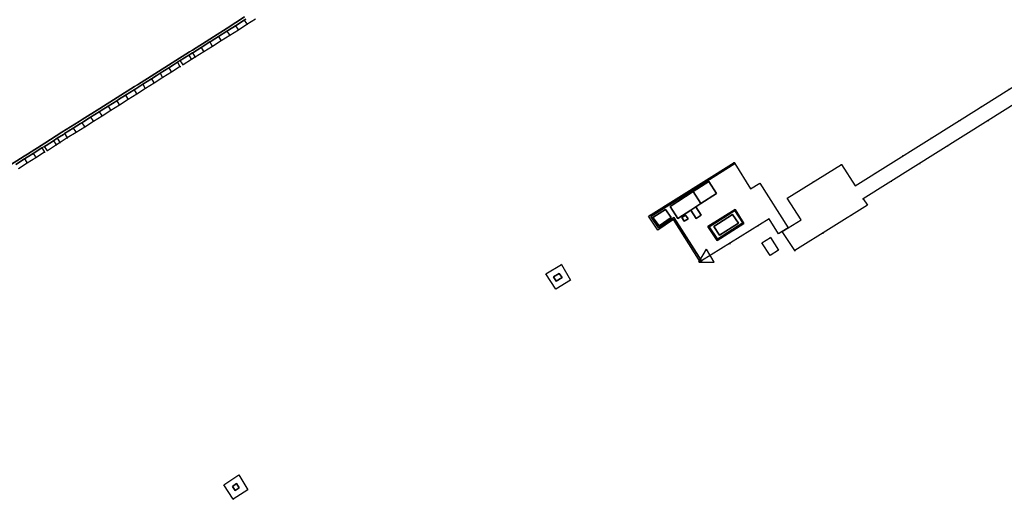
# Model space of a CAD drawing. Header units: metres. Extents: x 174791 to 179073, y 406431 to 409043.
# Tile 286 of 314: x 178170 to 178362, y 408176 to 408270. Entities that reach past the tile are written whole.
import ezdxf

# ---------------------------------------------------------------- set-up
doc = ezdxf.new("R2010")
doc.units = ezdxf.units.M
doc.linetypes.add('DOT', pattern=[6.35, 0, -6.35])
doc.layers.get('0').update_dxf_attribs({"color": 254})
for name, color, linetype in [('meetpunt_NAP-meting', 254, 'Continuous'), ('panden', 254, 'Continuous'), ('terreindeelbegroeid', 254, 'DOT'), ('terreindeelonbegroeid', 254, 'DOT'), ('wegdeel_molgoot', 254, 'Continuous'), ('wegdeel_opstelplaats', 254, 'Continuous'), ('wegdeel_rijbaan', 254, 'Continuous'), ('wegdeel_start_landingsbaan', 254, 'Continuous'), ('wegdeel_voetpad', 254, 'Continuous'), ('weginrichtingselement_voeg_vliegtuigverharding', 254, 'Continuous')]:
    doc.layers.add(name, color=color, linetype=linetype)
doc.styles.add('MONOTXT', font='monotxt', dxfattribs={"height": 0.2})

# ---------------------------------------------------------------- blocks, each defined once
blk = doc.blocks.new('092')
at = {"color": 0, "linetype": 'Continuous'}
for p, q in [((-1.5, -0.862), (0, 1.732)), ((1.5, -0.862), (0, 1.732)), ((-1.5, -0.862), (1.5, -0.862))]:
    blk.add_line(p, q, dxfattribs=at)
at = {"color": 0, "linetype": 'Continuous', "style": 'MONOTXT', "width": 0.76}
blk.add_attdef('TAG00', (2, 3), '', height=2.5, dxfattribs=at)

msp = doc.modelspace()

# ---------------------------------------------------------------- linework, layer by layer
at = {"layer": 'panden'}
msp.add_polyline3d([(178300.939, 408236.133, 0), (178303.966, 408238.099, 0), (178305.493, 408235.746, 0), (178302.465, 408233.781, 0)], close=True, dxfattribs=at)
at = {"layer": 'terreindeelbegroeid'}
for points in [[(178395.248, 408276.706, 0), (178352.786, 408250, 0), (178332.458, 408237.215, 0), (178329.818, 408241.422, 0), (178319.233, 408234.813, 0), (178321.957, 408230.643, 0), (178319.437, 408229.064, 0), (178313.916, 408237.768, 0), (178312.112, 408236.672, 0), (178309.05, 408241.578, 0), (178308.929, 408241.772, 0), (178292.275, 408231.32, 0), (178294.061, 408228.6, 0), (178297.095, 408230.678, 0), (178302.337, 408222.44, 0), (178302.583, 408222.593, 0), (178315.769, 408230.784, 0), (178317.559, 408227.887, 0), (178318.244, 408228.317, 0), (178320.741, 408224.637, 0), (178334.911, 408233.44, 0), (178334.065, 408234.709, 0), (178358.396, 408250, 0), (178396.766, 408274.115, 0)], [(178169.587, 408240.567, 0), (178171.277, 408241.638, 0), (178172.966, 408242.709, 0), (178174.656, 408243.78, 0), (178175.2, 408244.083, 0), (178176.948, 408245.198, 0), (178177.668, 408245.662, 0), (178179.086, 408246.565, 0), (178180.777, 408247.635, 0), (178182.469, 408248.705, 0), (178184.16, 408249.775, 0), (178185.852, 408250.844, 0), (178187.543, 408251.914, 0), (178189.234, 408252.984, 0), (178190.926, 408254.054, 0), (178192.617, 408255.124, 0), (178194.309, 408256.194, 0), (178196, 408257.263, 0), (178197.691, 408258.333, 0), (178199.383, 408259.403, 0), (178201.074, 408260.473, 0), (178201.61, 408260.804, 0), (178203.274, 408261.859, 0), (178203.998, 408262.305, 0), (178205.676, 408263.366, 0), (178207.354, 408264.427, 0), (178209.032, 408265.487, 0), (178210.71, 408266.548, 0), (178212.388, 408267.609, 0), (178214.066, 408268.67, 0), (178215.745, 408269.731, 0)]]:
    msp.add_polyline3d(points, dxfattribs=at)
for points in [[(178315.936, 408223.642, 0), (178317.594, 408224.707, 0), (178315.976, 408227.185, 0), (178314.324, 408226.129, 0)], [(178272.29, 408220.076, 0), (178274.199, 408217.086, 0), (178277.047, 408218.861, 0), (178275.296, 408221.883, 0)], [(178209.543, 408178.99, 0), (178211.386, 408176.142, 0), (178214.25, 408178.003, 0), (178212.495, 408180.91, 0)]]:
    msp.add_polyline3d(points, close=True, dxfattribs=at)
at = {"layer": 'terreindeelonbegroeid'}
for points in [[(178201.61, 408260.804, 0), (178201.074, 408260.473, 0), (178200.96, 408260.654, 0), (178200.539, 408261.318, 0), (178201.075, 408261.649, 0), (178201.493, 408260.989, 0)], [(178175.2, 408244.083, 0), (178174.656, 408243.78, 0), (178174.56, 408243.931, 0), (178174.121, 408244.625, 0), (178174.662, 408244.926, 0), (178175.085, 408244.264, 0)]]:
    msp.add_polyline3d(points, close=True, dxfattribs=at)
at = {"layer": 'wegdeel_molgoot'}
for points in [[(178167.324, 408240.889, 0), (178170.679, 408243.015, 0), (178171.324, 408243.41, 0), (178174.685, 408245.54, 0), (178178.046, 408247.669, 0), (178181.407, 408249.798, 0), (178182.006, 408250.183, 0), (178185.384, 408252.32, 0), (178188.765, 408254.459, 0), (178192.143, 408256.596, 0), (178192.761, 408256.944, 0), (178196.128, 408259.085, 0), (178199.495, 408261.225, 0), (178202.862, 408263.366, 0), (178203.446, 408263.706, 0), (178206.825, 408265.854, 0), (178210.2, 408268, 0), (178213.579, 408270.148, 0)], [(178213.852, 408269.717, 0), (178213.532, 408269.515, 0), (178211.854, 408268.454, 0), (178210.467, 408267.578, 0), (178210.176, 408267.394, 0), (178208.498, 408266.333, 0), (178207.086, 408265.44, 0), (178206.82, 408265.272, 0), (178205.142, 408264.211, 0), (178203.702, 408263.301, 0), (178203.464, 408263.15, 0), (178203.129, 408262.944, 0), (178202.739, 408262.704, 0), (178201.075, 408261.649, 0), (178200.539, 408261.318, 0), (178199.752, 408260.82, 0), (178198.848, 408260.248, 0), (178197.157, 408259.178, 0), (178196.38, 408258.687, 0), (178195.465, 408258.109, 0), (178193.774, 408257.039, 0), (178193.008, 408256.554, 0), (178192.409, 408256.175, 0), (178192.083, 408255.969, 0), (178190.391, 408254.899, 0), (178189.031, 408254.038, 0), (178188.7, 408253.829, 0), (178187.008, 408252.759, 0), (178185.65, 408251.9, 0), (178185.317, 408251.69, 0), (178183.626, 408250.62, 0), (178182.272, 408249.763, 0), (178181.934, 408249.55, 0), (178181.67, 408249.383, 0), (178180.243, 408248.48, 0), (178178.551, 408247.41, 0), (178178.31, 408247.256, 0), (178177.131, 408246.502, 0), (178176.41, 408246.041, 0), (178174.957, 408245.114, 0), (178174.662, 408244.926, 0), (178174.121, 408244.625, 0), (178172.431, 408243.554, 0), (178171.576, 408243.012, 0), (178170.938, 408242.607, 0), (178170.741, 408242.483, 0), (178169.051, 408241.412, 0)]]:
    msp.add_polyline3d(points, dxfattribs=at)
msp.add_polyline3d([(178309.05, 408241.578, 0), (178292.674, 408231.277, 0), (178294.178, 408229.069, 0), (178297.2, 408231.064, 0), (178302.583, 408222.593, 0), (178302.337, 408222.44, 0), (178297.095, 408230.678, 0), (178294.061, 408228.6, 0), (178292.275, 408231.32, 0), (178308.929, 408241.772, 0)], close=True, dxfattribs=at)
at = {"layer": 'wegdeel_opstelplaats'}
for points in [[(178305.632, 408226.598, 0), (178303.795, 408229.328, 0), (178309.142, 408232.636, 0), (178310.816, 408229.92, 0)], [(178304.036, 408229.252, 0), (178305.661, 408226.837, 0), (178310.592, 408229.997, 0), (178309.083, 408232.431, 0)], [(178304.036, 408229.252, 0), (178309.083, 408232.431, 0), (178310.592, 408229.997, 0), (178305.661, 408226.837, 0)], [(178306.103, 408227.614, 0), (178309.759, 408229.956, 0), (178308.619, 408231.669, 0), (178304.946, 408229.334, 0)], [(178306.103, 408227.614, 0), (178304.946, 408229.334, 0), (178308.619, 408231.669, 0), (178309.759, 408229.956, 0)], [(178315.936, 408223.642, 0), (178314.324, 408226.129, 0), (178315.976, 408227.185, 0), (178317.594, 408224.707, 0)], [(178274.274, 408218.654, 0), (178273.774, 408219.49, 0), (178274.86, 408220.171, 0), (178275.407, 408219.355, 0)], [(178212.043, 408179.204, 0), (178212.572, 408178.362, 0), (178211.744, 408177.83, 0), (178211.221, 408178.661, 0)]]:
    msp.add_polyline3d(points, close=True, dxfattribs=at)
at = {"layer": 'wegdeel_rijbaan'}
for points in [[(178400.677, 408273.099, 0), (178396.766, 408274.115, 0), (178358.396, 408250, 0), (178334.065, 408234.709, 0), (178334.911, 408233.44, 0), (178320.741, 408224.637, 0), (178318.244, 408228.317, 0), (178319.437, 408229.064, 0), (178321.957, 408230.643, 0), (178319.233, 408234.813, 0), (178329.818, 408241.422, 0), (178332.458, 408237.215, 0), (178352.786, 408250, 0), (178395.248, 408276.706, 0), (178396.085, 408280.415, 0)], [(178201.074, 408260.473, 0), (178199.383, 408259.403, 0), (178197.691, 408258.333, 0), (178196, 408257.263, 0), (178194.309, 408256.194, 0), (178192.617, 408255.124, 0), (178190.926, 408254.054, 0), (178189.234, 408252.984, 0), (178187.543, 408251.914, 0), (178185.852, 408250.844, 0), (178184.16, 408249.775, 0), (178182.469, 408248.705, 0), (178180.777, 408247.635, 0), (178179.086, 408246.565, 0), (178177.668, 408245.662, 0), (178176.948, 408245.198, 0), (178175.2, 408244.083, 0), (178175.085, 408244.264, 0), (178174.662, 408244.926, 0), (178174.957, 408245.114, 0), (178176.41, 408246.041, 0), (178177.131, 408246.502, 0), (178178.31, 408247.256, 0), (178178.551, 408247.41, 0), (178180.243, 408248.48, 0), (178181.67, 408249.383, 0), (178181.934, 408249.55, 0), (178182.272, 408249.763, 0), (178183.626, 408250.62, 0), (178185.317, 408251.69, 0), (178185.65, 408251.9, 0), (178187.008, 408252.759, 0), (178188.7, 408253.829, 0), (178189.031, 408254.038, 0), (178190.391, 408254.899, 0), (178192.083, 408255.969, 0), (178192.409, 408256.175, 0), (178193.008, 408256.554, 0), (178193.774, 408257.039, 0), (178195.465, 408258.109, 0), (178196.38, 408258.687, 0), (178197.157, 408259.178, 0), (178198.848, 408260.248, 0), (178199.752, 408260.82, 0), (178200.539, 408261.318, 0), (178200.96, 408260.654, 0)], [(178302.465, 408233.781, 0), (178301.444, 408233.121, 0), (178300.472, 408232.492, 0), (178297.99, 408230.887, 0), (178296.442, 408233.226, 0), (178300.939, 408236.133, 0)], [(178300.472, 408232.492, 0), (178301.444, 408233.121, 0), (178302.507, 408231.527, 0), (178301.507, 408230.899, 0)], [(178294.326, 408229.456, 0), (178293.114, 408231.057, 0), (178295.577, 408232.651, 0), (178296.678, 408231.073, 0)], [(178299.178, 408230.354, 0), (178298.708, 408231.062, 0), (178299.45, 408231.541, 0), (178299.953, 408230.809, 0)]]:
    msp.add_polyline3d(points, close=True, dxfattribs=at)
for points in [[(178215.745, 408269.731, 0), (178214.066, 408268.67, 0), (178212.388, 408267.609, 0), (178210.71, 408266.548, 0), (178209.032, 408265.487, 0), (178207.354, 408264.427, 0), (178205.676, 408263.366, 0), (178203.998, 408262.305, 0), (178203.274, 408261.859, 0), (178201.61, 408260.804, 0), (178201.493, 408260.989, 0), (178201.075, 408261.649, 0), (178202.739, 408262.704, 0), (178203.129, 408262.944, 0), (178203.464, 408263.15, 0), (178203.702, 408263.301, 0), (178205.142, 408264.211, 0), (178206.82, 408265.272, 0), (178207.086, 408265.44, 0), (178208.498, 408266.333, 0), (178210.176, 408267.394, 0), (178210.467, 408267.578, 0), (178211.854, 408268.454, 0), (178213.532, 408269.515, 0), (178213.852, 408269.717, 0)], [(178169.051, 408241.412, 0), (178170.741, 408242.483, 0), (178170.938, 408242.607, 0), (178171.576, 408243.012, 0), (178172.431, 408243.554, 0), (178174.121, 408244.625, 0), (178174.56, 408243.931, 0), (178174.656, 408243.78, 0), (178172.966, 408242.709, 0), (178171.277, 408241.638, 0), (178169.587, 408240.567, 0)]]:
    msp.add_polyline3d(points, dxfattribs=at)
at = {"layer": 'wegdeel_start_landingsbaan'}
msp.add_polyline3d([(178213.579, 408270.148, 0), (178210.2, 408268, 0), (178206.825, 408265.854, 0), (178203.446, 408263.706, 0), (178202.862, 408263.366, 0), (178199.495, 408261.225, 0), (178196.128, 408259.085, 0), (178192.761, 408256.944, 0), (178192.143, 408256.596, 0), (178188.765, 408254.459, 0), (178185.384, 408252.32, 0), (178182.006, 408250.183, 0), (178181.407, 408249.798, 0), (178178.046, 408247.669, 0), (178174.685, 408245.54, 0), (178171.324, 408243.41, 0), (178170.679, 408243.015, 0), (178167.324, 408240.889, 0)], dxfattribs=at)
at = {"layer": 'wegdeel_voetpad'}
for points in [[(178319.437, 408229.064, 0), (178318.244, 408228.317, 0), (178317.559, 408227.887, 0), (178315.769, 408230.784, 0), (178302.583, 408222.593, 0), (178297.2, 408231.064, 0), (178294.178, 408229.069, 0), (178292.674, 408231.277, 0), (178309.05, 408241.578, 0), (178312.112, 408236.672, 0), (178313.916, 408237.768, 0)], [(178301.444, 408233.121, 0), (178302.465, 408233.781, 0), (178305.493, 408235.746, 0), (178303.966, 408238.099, 0), (178300.939, 408236.133, 0), (178296.442, 408233.226, 0), (178297.99, 408230.887, 0), (178300.472, 408232.492, 0), (178301.507, 408230.899, 0), (178302.507, 408231.527, 0)], [(178293.114, 408231.057, 0), (178294.326, 408229.456, 0), (178296.678, 408231.073, 0), (178295.577, 408232.651, 0)], [(178298.708, 408231.062, 0), (178299.178, 408230.354, 0), (178299.953, 408230.809, 0), (178299.45, 408231.541, 0)], [(178303.795, 408229.328, 0), (178305.632, 408226.598, 0), (178310.816, 408229.92, 0), (178309.142, 408232.636, 0)], [(178272.29, 408220.076, 0), (178275.296, 408221.883, 0), (178277.047, 408218.861, 0), (178274.199, 408217.086, 0)], [(178274.274, 408218.654, 0), (178275.407, 408219.355, 0), (178274.86, 408220.171, 0), (178273.774, 408219.49, 0)], [(178211.386, 408176.142, 0), (178209.543, 408178.99, 0), (178212.495, 408180.91, 0), (178214.25, 408178.003, 0)], [(178212.043, 408179.204, 0), (178211.221, 408178.661, 0), (178211.744, 408177.83, 0), (178212.572, 408178.362, 0)]]:
    msp.add_polyline3d(points, close=True, dxfattribs=at)
at = {"layer": 'weginrichtingselement_voeg_vliegtuigverharding'}
for points in [[(178213.532, 408269.515, 0), (178213.956, 408268.845, 0), (178214.066, 408268.67, 0)], [(178210.176, 408267.393, 0), (178210.597, 408266.728, 0), (178210.71, 408266.548, 0)], [(178211.854, 408268.454, 0), (178212.276, 408267.786, 0), (178212.388, 408267.609, 0)], [(178208.498, 408266.333, 0), (178208.917, 408265.669, 0), (178209.032, 408265.487, 0)], [(178205.142, 408264.211, 0), (178205.558, 408263.552, 0), (178205.676, 408263.366, 0)], [(178206.82, 408265.272, 0), (178207.238, 408264.611, 0), (178207.354, 408264.427, 0)], [(178202.738, 408262.704, 0), (178203.159, 408262.04, 0), (178203.274, 408261.859, 0)], [(178203.464, 408263.15, 0), (178203.879, 408262.493, 0), (178203.998, 408262.305, 0)], [(178198.848, 408260.248, 0), (178199.268, 408259.584, 0), (178199.383, 408259.403, 0)], [(178195.465, 408258.109, 0), (178195.887, 408257.442, 0), (178196, 408257.263, 0)], [(178197.157, 408259.178, 0), (178197.578, 408258.513, 0), (178197.691, 408258.333, 0)], [(178192.082, 408255.969, 0), (178192.506, 408255.3, 0), (178192.617, 408255.124, 0)], [(178193.774, 408257.039, 0), (178194.196, 408256.371, 0), (178194.308, 408256.194, 0)], [(178190.391, 408254.899, 0), (178190.815, 408254.229, 0), (178190.926, 408254.054, 0)], [(178187.008, 408252.759, 0), (178187.434, 408252.087, 0), (178187.543, 408251.914, 0)], [(178188.7, 408253.829, 0), (178189.124, 408253.158, 0), (178189.234, 408252.984, 0)], [(178183.626, 408250.62, 0), (178184.053, 408249.945, 0), (178184.16, 408249.775, 0)], [(178185.317, 408251.69, 0), (178185.743, 408251.016, 0), (178185.852, 408250.844, 0)], [(178180.243, 408248.48, 0), (178180.671, 408247.803, 0), (178180.777, 408247.635, 0)], [(178181.934, 408249.55, 0), (178182.362, 408248.874, 0), (178182.469, 408248.705, 0)], [(178177.131, 408246.502, 0), (178177.56, 408245.832, 0), (178177.668, 408245.662, 0)], [(178178.551, 408247.41, 0), (178178.981, 408246.732, 0), (178179.086, 408246.565, 0)], [(178176.41, 408246.041, 0), (178176.836, 408245.373, 0), (178176.948, 408245.198, 0)], [(178170.741, 408242.483, 0), (178171.179, 408241.792, 0), (178171.277, 408241.638, 0)], [(178172.431, 408243.554, 0), (178172.87, 408242.862, 0), (178172.966, 408242.709, 0)]]:
    msp.add_polyline3d(points, dxfattribs=at)

# ---------------------------------------------------------------- block references
at = {"layer": 'meetpunt_NAP-meting'}
msp.add_blockref('092', (178303.551, 408223.195), dxfattribs=at)

doc.saveas('drawing.dxf')
